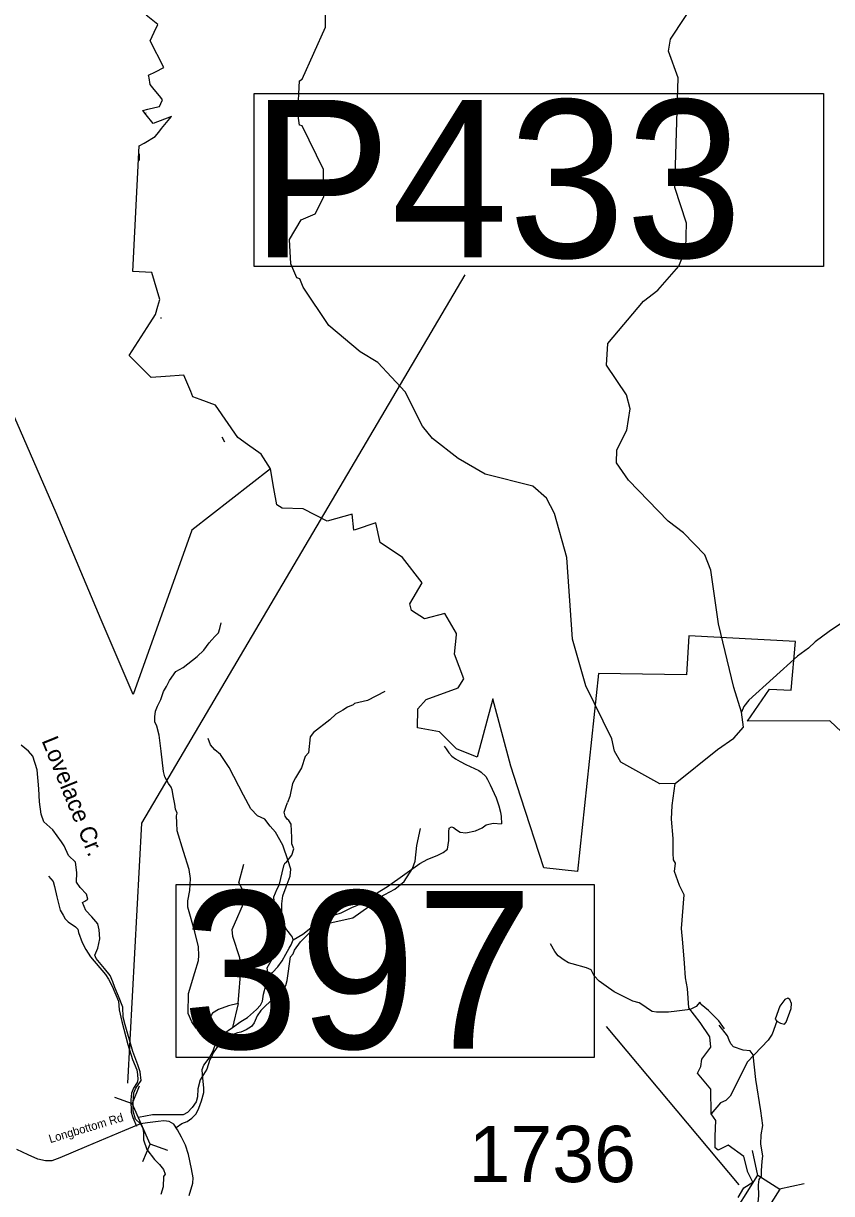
# Model space of a CAD drawing. Extents: x 1248224 to 1454986, y 825081 to 985870.
# Drawn here: x 1372209 to 1379396, y 963362 to 973761 of the extents above; entities that cross this region are included whole.
import ezdxf

# ---------------------------------------------------------------- set-up
doc = ezdxf.new("R2010")
doc.units = 0
for name, color, linetype in [('Exist Boundary Land Use Park State Division NC Parks and Recreation', 7, 'Continuous'), ('Exist Hydrographic Creek Single Shore', 7, 'Continuous'), ('Exist Hydrographic Creek Single Shore Label', 7, 'Continuous'), ('Exist Hydrographic Misc Water Feature', 7, 'Continuous'), ('Exist Road Non-System Type 51', 7, 'Continuous'), ('Exist Road Secondary Structure Pipe CELL', 7, 'Continuous'), ('Exist Road Secondary Structure Pipe Number Label', 7, 'Continuous'), ('Exist Road Secondary Structure Standard Bridge CELL', 7, 'Continuous'), ('Exist Road Secondary Structure Standard Bridge Number Label', 7, 'Continuous'), ('Exist Road Secondary Type 51 Attributed', 7, 'Continuous'), ('Exist Road Secondary Type 51 Label', 7, 'Continuous'), ('Exist Road Secondary Type 51 Number Label', 7, 'Continuous')]:
    doc.layers.add(name, color=color, linetype=linetype)

msp = doc.modelspace()

# ---------------------------------------------------------------- linework, layer by layer
at = {"layer": 'Exist Boundary Land Use Park State Division NC Parks and Recreation'}
for p, q in [((1373296, 972971), (1373297, 972965)), ((1373240, 972602), (1373240, 972543)), ((1373432, 971149), (1373431, 971138)), ((1373973, 970087), (1373998, 970042))]:
    msp.add_line(p, q, dxfattribs=at)
for points in [[(1374407, 969802), (1374322, 969932), (1374202, 970020), (1374117, 970082), (1373917, 970368), (1373780, 970420), (1373717, 970444), (1373697, 970490), (1373636, 970636), (1373473, 970624), (1373344, 970615), (1373268, 970691), (1373230, 970729), (1373150, 970810), (1373310, 971058), (1373385, 971173), (1373405, 971248), (1373422, 971309), (1373351, 971548), (1373183, 971557), (1373239, 972672), (1373282, 972697), (1373382, 972755), (1373413, 972794), (1373438, 972826), (1373525, 972935), (1373362, 972873), (1373302, 972948), (1373270, 972987), (1373317, 972999), (1373377, 973013), (1373418, 973023), (1373443, 973076), (1373446, 973081), (1373430, 973102), (1373361, 973188), (1373336, 973219), (1373327, 973277), (1373323, 973301), (1373383, 973331), (1373458, 973369), (1373337, 973605), (1373373, 973683), (1373406, 973751), (1373301, 973834)], [(1373186, 967796), (1372901, 968462), (1372501, 969411), (1371615, 971441)], [(1374407, 969802), (1373706, 969259), (1373186, 967796)], [(1379638, 967320), (1379379, 967562), (1378648, 967559), (1378842, 967844), (1379037, 967836), (1379075, 968267), (1378126, 968318), (1378105, 967971), (1377322, 967984), (1377137, 966223), (1376836, 966257), (1376632, 966885), (1376543, 967161), (1376382, 967760), (1376243, 967242), (1376060, 967316), (1375909, 967465), (1375714, 967502), (1375717, 967671), (1375791, 967753), (1376076, 967857), (1376125, 967937), (1376041, 968156), (1376059, 968327), (1376060, 968340), (1375958, 968516), (1375775, 968470), (1375659, 968543), (1375644, 968603), (1375756, 968790), (1375580, 969015), (1375381, 969149), (1375344, 969322), (1375160, 969261), (1375146, 969257), (1375134, 969399), (1374911, 969339), (1374697, 969448), (1374509, 969452), (1374463, 969484), (1374437, 969628), (1374407, 969802)]]:
    msp.add_lwpolyline(points, dxfattribs=at)
at = {"layer": 'Exist Hydrographic Creek Single Shore'}
for points in [[(1373251, 963981), (1373206, 964025), (1373184, 964095), (1373184, 964173), (1373191, 964258), (1373210, 964300), (1373257, 964367), (1373246, 964445), (1373228, 964505), (1373181, 964625), (1373115, 964863), (1373097, 964931), (1373092, 965020), (1373056, 965116), (1373022, 965193), (1373005, 965244), (1372980, 965301), (1372930, 965362), (1372857, 965450), (1372845, 965481), (1372870, 965543), (1372889, 965625), (1372882, 965706), (1372871, 965759), (1372818, 965822), (1372765, 965878), (1372736, 965950), (1372755, 965960), (1372783, 965978), (1372770, 966022), (1372715, 966082), (1372682, 966129), (1372685, 966217), (1372671, 966308), (1372610, 966367), (1372571, 966453), (1372547, 966488), (1372470, 966596), (1372392, 966665), (1372366, 966735), (1372351, 966844), (1372345, 966960), (1372332, 967129), (1372293, 967248), (1372254, 967293), (1372190, 967348)], [(1378565, 963328), (1378616, 963413), (1378694, 963463), (1378652, 963552), (1378616, 963691), (1378475, 963792), (1378387, 963748), (1378361, 963770), (1378361, 963871), (1378365, 964013), (1378326, 964070), (1378321, 964291), (1378202, 964432), (1378233, 964491), (1378242, 964557), (1378321, 964663), (1378312, 964756), (1378228, 964884), (1378127, 965012), (1378114, 965184), (1378096, 965281), (1378087, 965409), (1378074, 965590), (1378061, 965718), (1378084, 966016), (1378044, 966100), (1378000, 966223), (1378009, 966298), (1377991, 966329), (1377987, 966386), (1377987, 966519), (1377973, 966691), (1377978, 966810), (1378004, 967007)], [(1373251, 963981), (1373270, 963942), (1373277, 963901), (1373276, 963841), (1373307, 963753), (1373376, 963664), (1373420, 963620), (1373455, 963576), (1373470, 963535), (1373455, 963514), (1373451, 963422), (1373432, 963354)]]:
    msp.add_lwpolyline(points, dxfattribs=at)
at = {"layer": 'Exist Hydrographic Misc Water Feature'}
for points in [[(1374689, 973267), (1374896, 973729), (1374886, 974839), (1374949, 975369)], [(1378004, 967007), (1378382, 967310), (1378526, 967409), (1378611, 967506), (1378593, 967640), (1378527, 967859), (1378389, 968426), (1378323, 968903), (1378268, 969039), (1378080, 969233), (1377941, 969338), (1377590, 969703), (1377484, 969856), (1377487, 969971), (1377574, 970146), (1377603, 970336), (1377572, 970461), (1377394, 970724), (1377406, 970918), (1377723, 971292), (1377850, 971392), (1378038, 971604), (1378099, 971761), (1378104, 971987), (1378002, 972304), (1378031, 973279), (1377944, 973514), (1377963, 973622), (1378212, 974001)], [(1374649, 972960), (1374664, 973252), (1374689, 973267)], [(1374688, 972850), (1374663, 972858), (1374649, 972960)], [(1374882, 972219), (1374878, 972462), (1374688, 972850)], [(1374678, 972017), (1374803, 972070), (1374882, 972219)], [(1374586, 971625), (1374574, 971842), (1374678, 972017)], [(1374667, 971492), (1374642, 971499), (1374586, 971625)], [(1378004, 967007), (1377868, 967003), (1377521, 967196), (1377464, 967295), (1377442, 967404), (1377210, 967875), (1377093, 968288), (1377042, 969015), (1376933, 969407), (1376861, 969543), (1376738, 969648), (1376315, 969755), (1376076, 969894), (1375846, 970073), (1375757, 970183), (1375605, 970488), (1375360, 970749), (1375203, 970844), (1374925, 971076), (1374698, 971416), (1374667, 971492)], [(1379476, 968426), (1379375, 968358), (1379249, 968265), (1379189, 968210), (1379092, 968138), (1378661, 967746), (1378616, 967691), (1378593, 967640)], [(1375423, 967825), (1375269, 967743), (1375154, 967717), (1375142, 967705), (1375090, 967686), (1375049, 967657), (1374988, 967622), (1374935, 967571), (1374789, 967460), (1374758, 967421), (1374743, 967279), (1374716, 967246), (1374682, 967146), (1374628, 967057), (1374601, 967006), (1374578, 966890), (1374559, 966837)], [(1374556, 966691), (1374538, 966715), (1374529, 966751), (1374542, 966797), (1374559, 966837)], [(1374524, 965180), (1374543, 965212), (1374555, 965256), (1374583, 965465), (1374608, 965493), (1374621, 965524), (1374672, 965599), (1374762, 965688), (1374794, 965699), (1374936, 965768), (1375137, 965814), (1375281, 965913), (1375379, 965995), (1375512, 966066), (1375594, 966137), (1375670, 966251), (1375692, 966315), (1375709, 966457), (1375740, 966608)], [(1374547, 966305), (1374596, 966370), (1374615, 966425), (1374596, 966470), (1374597, 966526), (1374590, 966645), (1374569, 966677), (1374556, 966691)], [(1374547, 966305), (1374531, 966293), (1374522, 966275), (1374481, 966100), (1374462, 966068), (1374432, 965995), (1374447, 965830), (1374440, 965787), (1374412, 965701), (1374402, 965629), (1374401, 965573), (1374420, 965447), (1374374, 965364), (1374387, 965301), (1374419, 965213), (1374439, 965106)], [(1374439, 965106), (1374492, 965145), (1374524, 965180)], [(1374439, 965106), (1374321, 964990), (1374288, 964943), (1374262, 964880), (1374236, 964846), (1374189, 964817), (1374142, 964796), (1374112, 964791), (1374058, 964770), (1374022, 964761), (1373993, 964740), (1373944, 964681), (1373896, 964614), (1373881, 964578), (1373867, 964554), (1373839, 964469), (1373781, 964374), (1373761, 964292), (1373758, 964222), (1373745, 964179), (1373711, 964127), (1373668, 964082), (1373630, 964061), (1373358, 964061), (1373233, 964038)], [(1378908, 964895), (1378940, 964876), (1378976, 964868), (1378992, 964887), (1379035, 965007), (1379038, 965051), (1379023, 965087), (1379007, 965099), (1378979, 965088), (1378935, 965029), (1378893, 964911), (1378908, 964895)], [(1378908, 964895), (1378866, 964780), (1378831, 964725), (1378647, 964534), (1378494, 964229), (1378456, 964188), (1378407, 964169), (1378326, 964070)]]:
    msp.add_lwpolyline(points, dxfattribs=at)
at = {"layer": 'Exist Road Non-System Type 51'}
msp.add_line((1374120, 965050), (1374068, 964837), dxfattribs=at)
for points in [[(1373565, 968002), (1373631, 968037), (1373754, 968136), (1373815, 968191), (1373862, 968256), (1373885, 968284), (1373912, 968314), (1373944, 968345), (1373956, 968383), (1373968, 968435)], [(1373576, 966743), (1373561, 966778), (1373557, 966823), (1373543, 966883), (1373531, 966949), (1373523, 966973), (1373499, 967007), (1373468, 967067), (1373455, 967113), (1373434, 967294), (1373417, 967437), (1373395, 967516), (1373379, 967556), (1373378, 967600), (1373384, 967649), (1373401, 967693), (1373432, 967754), (1373455, 967824), (1373481, 967870), (1373509, 967923), (1373565, 968002)], [(1374357, 966690), (1374291, 966720), (1374231, 966780), (1374165, 966904), (1374038, 967148), (1373961, 967265), (1373912, 967306), (1373873, 967350), (1373853, 967405)], [(1375952, 967337), (1375967, 967315), (1375993, 967280), (1376020, 967250), (1376050, 967225), (1376093, 967202), (1376144, 967175), (1376258, 967123), (1376279, 967108), (1376321, 967069), (1376336, 967043), (1376361, 966996), (1376413, 966879), (1376437, 966809), (1376452, 966752), (1376457, 966712), (1376459, 966648)], [(1374120, 965050), (1374032, 965032), (1373944, 964998), (1373892, 964965), (1373855, 964903), (1373841, 964855), (1373819, 964833), (1373782, 964818), (1373745, 964833), (1373708, 964888), (1373675, 964962), (1373677, 965139), (1373734, 965327), (1373765, 965433), (1373769, 965477), (1373766, 965555), (1373734, 965689), (1373670, 965908), (1373670, 965963), (1373689, 966056), (1373696, 966161), (1373684, 966242), (1373632, 966402), (1373575, 966587), (1373573, 966658), (1373572, 966718), (1373576, 966743)], [(1374609, 965618), (1374603, 965642), (1374584, 965666), (1374544, 965717), (1374522, 965763), (1374507, 965838), (1374507, 965938), (1374516, 966008), (1374547, 966088), (1374582, 966182), (1374588, 966244), (1374563, 966319), (1374516, 966459), (1374451, 966574), (1374404, 966627), (1374357, 966690)], [(1374609, 965618), (1374695, 965668), (1374866, 965804), (1375035, 965857), (1375129, 965904), (1375267, 965960), (1375341, 966026), (1375448, 966092), (1375734, 966297), (1375804, 966335), (1375888, 966366), (1375941, 966392), (1375980, 966423), (1375992, 966500), (1375992, 966576), (1375994, 966609), (1376016, 966622), (1376033, 966616), (1376060, 966594), (1376094, 966573), (1376142, 966569), (1376230, 966587), (1376289, 966614), (1376324, 966638), (1376386, 966654), (1376459, 966648)], [(1374120, 965050), (1374146, 965377), (1374135, 965458), (1374072, 965646), (1374065, 965708), (1374186, 965988), (1374168, 966043), (1374124, 966124), (1374168, 966289)], [(1372431, 966183), (1372474, 966135), (1372485, 966091), (1372506, 966000), (1372535, 965881), (1372563, 965835), (1372581, 965805), (1372608, 965776), (1372673, 965732), (1372694, 965712), (1372699, 965682), (1372731, 965595), (1372764, 965530), (1372807, 965467), (1372939, 965308), (1372966, 965267), (1372998, 965205), (1373054, 965071), (1373062, 964994), (1373084, 964890), (1373139, 964688), (1373179, 964553), (1373218, 964462), (1373225, 964420), (1373227, 964377), (1373222, 964350), (1373187, 964299), (1373171, 964255), (1373165, 964194), (1373167, 964085), (1373183, 964038), (1373216, 963962)], [(1373569, 963950), (1373617, 963986), (1373664, 964004), (1373708, 964033), (1373744, 964071), (1373770, 964120), (1373792, 964187), (1373815, 964261), (1373814, 964300), (1373803, 964420), (1373800, 964465), (1373814, 964503), (1373861, 964565), (1373896, 964630), (1373923, 964708), (1373947, 964754), (1373984, 964778), (1374068, 964837), (1374142, 964891), (1374201, 964926), (1374282, 964997), (1374316, 965038), (1374334, 965073), (1374345, 965133), (1374366, 965211), (1374399, 965298), (1374424, 965328), (1374473, 965377), (1374510, 965432), (1374542, 965489), (1374572, 965543), (1374589, 965572), (1374609, 965618)], [(1378225, 965063), (1378190, 965024), (1378139, 964999), (1378091, 964992), (1378019, 964984), (1377946, 964975), (1377868, 964975), (1377838, 964975), (1377801, 964981), (1377758, 965008), (1377736, 965024), (1377685, 965056), (1377628, 965073), (1377594, 965091), (1377556, 965109), (1377462, 965156), (1377392, 965204), (1377329, 965249), (1377285, 965298), (1377258, 965350), (1377216, 965369), (1377090, 965404), (1377055, 965412), (1377017, 965436), (1376963, 965476), (1376936, 965514), (1376896, 965581)], [(1378443, 964825), (1378393, 964896), (1378341, 964952), (1378301, 964988), (1378237, 965044), (1378225, 965063)]]:
    msp.add_lwpolyline(points, dxfattribs=at)
at = {"layer": 'Exist Road Secondary Structure Pipe CELL'}
for p, q in [((1373018, 964218), (1373175, 964162)), ((1373239, 964316), (1373175, 964162)), ((1373336, 963800), (1373175, 964162)), ((1373272, 963646), (1373336, 963800)), ((1373493, 963744), (1373336, 963800))]:
    msp.add_line(p, q, dxfattribs=at)
at = {"layer": 'Exist Road Secondary Structure Pipe Number Label'}
msp.add_lwpolyline([(1374260, 973137), (1379324, 973137), (1379324, 971602), (1374260, 971602)], close=True, dxfattribs=at)
msp.add_lwpolyline([(1373139, 964344), (1373263, 966655), (1376136, 971526)], dxfattribs=at)
at = {"layer": 'Exist Road Secondary Structure Standard Bridge CELL'}
for p, q in [((1378741, 963524), (1378691, 963745)), ((1378932, 963403), (1379153, 963453))]:
    msp.add_line(p, q, dxfattribs=at)
msp.add_lwpolyline([(1378475, 963106), (1378740, 963525), (1378935, 963401), (1378670, 962982)], close=True, dxfattribs=at)
at = {"layer": 'Exist Road Secondary Structure Standard Bridge Number Label'}
msp.add_line((1378574, 963439), (1377393, 964848), dxfattribs=at)
msp.add_lwpolyline([(1373568, 966108), (1377284, 966108), (1377284, 964572), (1373568, 964572)], close=True, dxfattribs=at)
at = {"layer": 'Exist Road Secondary Type 51 Attributed'}
for points in [[(1378737, 963261), (1378743, 963287), (1378749, 963342), (1378746, 963440), (1378751, 963486), (1378773, 963516), (1378773, 963566), (1378779, 963647), (1378784, 963699), (1378765, 963800), (1378768, 963883), (1378783, 963966), (1378766, 964098), (1378721, 964377), (1378699, 964596), (1378671, 964632), (1378610, 964637), (1378523, 964665), (1378501, 964694), (1378485, 964727), (1378471, 964765), (1378395, 964858)], [(1373683, 963344), (1373717, 963454), (1373719, 963502), (1373703, 963583), (1373677, 963709), (1373651, 963793), (1373614, 963864), (1373580, 963928), (1373546, 963978), (1373505, 964003), (1373459, 964009), (1373409, 964004), (1373314, 963990), (1373251, 963981), (1373109, 963923), (1372769, 963782), (1372532, 963681), (1372463, 963654), (1372406, 963652), (1372337, 963668), (1372251, 963707), (1372151, 963753)]]:
    msp.add_lwpolyline(points, dxfattribs=at)

# ---------------------------------------------------------------- texts
at = {"layer": 'Exist Hydrographic Creek Single Shore Label'}
msp.add_text('Lovelace Cr.', height=150, rotation=292.1025, dxfattribs=at).set_placement((1372369, 967388))
at = {"layer": 'Exist Road Secondary Structure Pipe Number Label'}
msp.add_text('P433', height=1400, dxfattribs=at).set_placement((1374231, 971681))
at = {"layer": 'Exist Road Secondary Structure Standard Bridge Number Label'}
msp.add_text('397', height=1400, dxfattribs=at).set_placement((1373618, 964651))
at = {"layer": 'Exist Road Secondary Type 51 Label'}
msp.add_text('Longbottom Rd', height=75, rotation=16.7108, dxfattribs=at).set_placement((1372448, 963810))
at = {"layer": 'Exist Road Secondary Type 51 Number Label'}
msp.add_text('1736', height=500, dxfattribs=at).set_placement((1376168, 963464))

doc.saveas('drawing.dxf')
